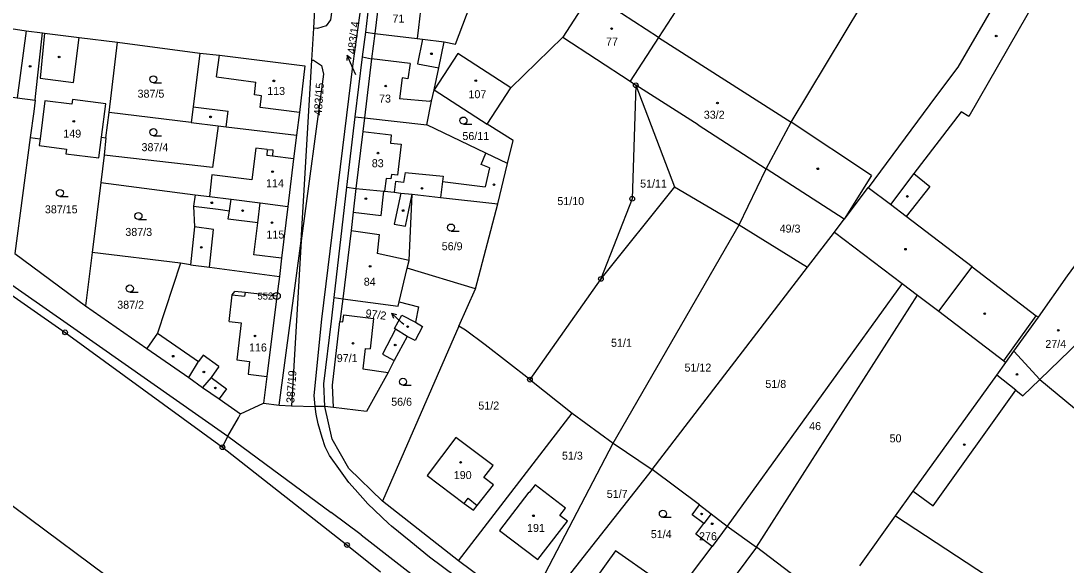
# Model space of a CAD drawing. Extents: x -758582 to -751794, y -998770 to -994350.
# Drawn here: x -756568.2 to -756346.2, y -997118.6 to -997002.8 of the extents above; entities that cross this region are included whole.
import ezdxf

# ---------------------------------------------------------------- set-up
doc = ezdxf.new("R2010")
doc.units = 0
for name, color, linetype in [('Hranice parcel', 7, 'Continuous'), ('Parcelní čísla', 7, 'Continuous'), ('Pop  PČ popisy', 7, 'Continuous'), ('Vnitřní kresba', 7, 'Continuous'), ('Značky bodu BP', 7, 'Continuous'), ('Značky budov', 7, 'Continuous'), ('Značky kultur', 7, 'Continuous')]:
    doc.layers.add(name, color=color, linetype=linetype)

msp = doc.modelspace()

# ---------------------------------------------------------------- linework, layer by layer
at = {"layer": 'Hranice parcel'}
for p, q in [((-756417.51, -996982.73), (-756432.81, -997006.39)), ((-756506.01, -997004.39), (-756505.25, -996991.53)), ((-756494.98, -997005.23), (-756493.39, -996992.17)), ((-756447.15, -996997.03), (-756453.13, -997006.3)), ((-756432.81, -997006.39), (-756447.15, -996997.03)), ((-756506.42, -997011.18), (-756506.01, -997004.39)), ((-756505.22, -997004.47), (-756506.01, -997004.39)), ((-756549.47, -997022.32), (-756547.7, -997007.37)), ((-756547.7, -997007.37), (-756530.23, -997009.69)), ((-756464.14, -997017.05), (-756453.13, -997006.3)), ((-756453.13, -997006.3), (-756438.79, -997015.63)), ((-756432.81, -997006.39), (-756438.79, -997015.63)), ((-756508.7, -997049.64), (-756506.42, -997011.18)), ((-756506.42, -997011.18), (-756506.05, -997011.22)), ((-756503.98, -997014.17), (-756508.7, -997049.64)), ((-756438.79, -997015.63), (-756437.6, -997016.55)), ((-756437.6, -997016.55), (-756429.4, -997038.12)), ((-756480.44, -997017.52), (-756469.17, -997024.82)), ((-756469.17, -997024.82), (-756464.14, -997017.05)), ((-756550.16, -997027.69), (-756549.47, -997022.32)), ((-756532.05, -997024.47), (-756549.47, -997022.32)), ((-756498.98, -997038.17), (-756497.2, -997023.25)), ((-756532.05, -997024.47), (-756526.34, -997025.19)), ((-756566.24, -997027.66), (-756569.51, -997052.33)), ((-756550.16, -997027.69), (-756550.56, -997031.37)), ((-756550.56, -997031.37), (-756551.24, -997037.22)), ((-756466.88, -997041.77), (-756464.84, -997033.14)), ((-756415.62, -997046.18), (-756409.91, -997034.27)), ((-756393.35, -997045.03), (-756409.91, -997034.27)), ((-756551.24, -997037.22), (-756553.1, -997052.08)), ((-756551.24, -997037.22), (-756531.19, -997039.83)), ((-756501.68, -997061.67), (-756498.98, -997038.17)), ((-756429.4, -997038.12), (-756445, -997057.71)), ((-756429.4, -997038.12), (-756415.62, -997046.18)), ((-756471.64, -997059.82), (-756466.88, -997041.77)), ((-756395.39, -997047.77), (-756393.35, -997045.03)), ((-756442.4, -997092.63), (-756415.62, -997046.18)), ((-756415.62, -997046.18), (-756401.13, -997055.24)), ((-756401.13, -997055.24), (-756395.39, -997047.77)), ((-756395.39, -997047.77), (-756381, -997058.7)), ((-756513.35, -997084.58), (-756508.7, -997049.64)), ((-756508.7, -997049.64), (-756510.78, -997084.67)), ((-756569.51, -997052.33), (-756554.48, -997063.43)), ((-756553.1, -997052.08), (-756554.48, -997063.43)), ((-756534.33, -997054.39), (-756553.1, -997052.08)), ((-756532.18, -997054.72), (-756534.33, -997054.39)), ((-756487.87, -997062.59), (-756486.15, -997055.41)), ((-756471.64, -997059.82), (-756486.15, -997055.41)), ((-756434.13, -997098.21), (-756401.13, -997055.24)), ((-756445, -997057.71), (-756460.09, -997079.13)), ((-756381, -997058.7), (-756418.18, -997110.31)), ((-756381, -997058.7), (-756377.77, -997061.15)), ((-756475.22, -997067.73), (-756471.64, -997059.82)), ((-756411.94, -997114.72), (-756377.77, -997061.15)), ((-756554.48, -997063.43), (-756541.49, -997072.51)), ((-756475.22, -997067.73), (-756491.43, -997104.95)), ((-756358.97, -997075.46), (-756357.28, -997073.1)), ((-756460.09, -997079.13), (-756451.13, -997086.22)), ((-756505.7, -997084.83), (-756505.91, -997082.48)), ((-756521.57, -997086.38), (-756516.72, -997084.15)), ((-756516.72, -997084.15), (-756513.35, -997084.58)), ((-756513.35, -997084.58), (-756510.78, -997084.67)), ((-756510.78, -997084.67), (-756505.7, -997084.83)), ((-756505.54, -997084.84), (-756505.7, -997084.83)), ((-756505.48, -997086.5), (-756505.7, -997084.83)), ((-756503.7, -997084.83), (-756505.54, -997084.84)), ((-756475.24, -997117.66), (-756451.13, -997086.22)), ((-756451.13, -997086.22), (-756442.4, -997092.63)), ((-756460.98, -997128.22), (-756442.4, -997092.63)), ((-756442.4, -997092.63), (-756434.13, -997098.21)), ((-756434.13, -997098.21), (-756458.94, -997129.73)), ((-756424.1, -997105.75), (-756434.13, -997098.21)), ((-756475.24, -997117.66), (-756491.43, -997104.95)), ((-756418.18, -997110.31), (-756421.39, -997114.61)), ((-756418.18, -997110.31), (-756411.94, -997114.72)), ((-756411.94, -997114.72), (-756429.96, -997138.98)), ((-756429.07, -997124.71), (-756421.39, -997114.61)), ((-756395.88, -997127), (-756411.94, -997114.72)), ((-756460.98, -997128.22), (-756475.24, -997117.66))]:
    msp.add_line(p, q, dxfattribs=at)
for points in [[(-756505.91, -997082.48), (-756504.31, -997066.28), (-756497.65, -997011.94), (-756489.18, -996950.57), (-756484.5, -996919.25), (-756483.21, -996916.98), (-756481.43, -996916.16), (-756480.35, -996916.32)], [(-756491.79, -996915.73), (-756490.91, -996917.25), (-756490.67, -996918.83), (-756494.43, -996944.72), (-756502.43, -997002.63), (-756503.35, -997003.89), (-756505.22, -997004.47)], [(-756409.91, -997034.27), (-756404.57, -997024.41), (-756389.59, -996999.41), (-756377.04, -996979.5), (-756367.11, -996964.62)], [(-756347.1, -996977.98), (-756353.53, -996987.41), (-756359.21, -996995.73), (-756359.35, -996995.69), (-756369.17, -997012.71), (-756373.93, -997019.02), (-756388.2, -997038.37), (-756388.32, -997038.28), (-756393.35, -997045.03)], [(-756511.29, -997149.76), (-756605.35, -997079.76), (-756678.22, -997025.53), (-756659.07, -996996.26)], [(-756659.07, -996996.26), (-756623.16, -997023.25), (-756589.48, -997047.67), (-756558.85, -997069.07), (-756525.41, -997093.51)], [(-756478.32, -997007.27), (-756475.89, -997007.79), (-756471.2, -996995.38)], [(-756580.51, -997003.23), (-756570.33, -997004.49), (-756567.14, -997004.98), (-756563.62, -997005.4)], [(-756565.22, -997019.72), (-756565.12, -997018.94), (-756563.62, -997005.4)], [(-756563.62, -997005.4), (-756563.25, -997005.45), (-756555.88, -997006.36), (-756547.7, -997007.37)], [(-756497.2, -997023.25), (-756495.64, -997010.51), (-756494.98, -997005.23)], [(-756494.98, -997005.23), (-756493.05, -997005.53), (-756484.05, -997006.59), (-756482.92, -997006.73), (-756478.32, -997007.27)], [(-756480.44, -997017.52), (-756479.46, -997012.8), (-756478.32, -997007.27)], [(-756530.23, -997009.69), (-756531.62, -997021.09), (-756532.05, -997024.47)], [(-756530.23, -997009.69), (-756526.05, -997010.17), (-756507.91, -997012.44), (-756509.07, -997022.32), (-756509.67, -997027.17)], [(-756464.14, -997017.05), (-756475.41, -997009.75), (-756480.44, -997017.52)], [(-756506.05, -997011.22), (-756504.39, -997012.3), (-756503.98, -997014.17)], [(-756437.6, -997016.55), (-756438.36, -997040.68), (-756445, -997057.71)], [(-756582.38, -997017.35), (-756576.86, -997018.12), (-756569.02, -997019.2), (-756565.22, -997019.72)], [(-756482.03, -997024.95), (-756480.98, -997019.94), (-756480.44, -997017.52)], [(-756565.22, -997019.72), (-756565.51, -997022.09), (-756566.24, -997027.66)], [(-756497.2, -997023.25), (-756495.22, -997023.45), (-756482.03, -997024.95)], [(-756526.34, -997025.19), (-756527.54, -997033.99), (-756550.56, -997031.37)], [(-756526.34, -997025.19), (-756524.64, -997025.4), (-756509.67, -997027.17)], [(-756464.84, -997033.14), (-756469.49, -997030.96), (-756482.03, -997024.95)], [(-756464.84, -997033.14), (-756463.68, -997028.31), (-756469.17, -997024.82)], [(-756566.24, -997027.66), (-756564.17, -997027.92), (-756564.35, -997029.37), (-756558.58, -997030.1), (-756558.7, -997031.1), (-756551.65, -997031.97), (-756551.09, -997027.55), (-756550.16, -997027.69)], [(-756509.67, -997027.17), (-756510.29, -997032.19), (-756511.51, -997042.28)], [(-756498.98, -997038.17), (-756497.05, -997038.46), (-756491.1, -997039.08), (-756490.99, -997039.06), (-756488.91, -997039.28), (-756487.49, -997039.45), (-756485.08, -997039.69)], [(-756357.28, -997073.1), (-756352.06, -997065.83), (-756345.87, -997057.06), (-756331.94, -997038.01)], [(-756531.19, -997039.83), (-756531.55, -997042.25), (-756531.36, -997046.67), (-756532.18, -997054.72)], [(-756531.19, -997039.83), (-756528.18, -997040.18), (-756523.55, -997040.76), (-756517.41, -997041.54), (-756511.51, -997042.28)], [(-756486.15, -997055.41), (-756485.75, -997053.76), (-756485.08, -997039.69)], [(-756485.08, -997039.69), (-756479.06, -997040.38), (-756466.88, -997041.77)], [(-756511.51, -997042.28), (-756512.86, -997053.31), (-756513.27, -997057.18)], [(-756534.33, -997054.39), (-756539.23, -997069.22), (-756541.49, -997072.51)], [(-756532.18, -997054.72), (-756528.18, -997055.18), (-756513.27, -997057.18)], [(-756513.27, -997057.18), (-756513.88, -997061.35), (-756515.96, -997078.47), (-756516.72, -997084.15)], [(-756377.77, -997061.15), (-756373.22, -997064.6), (-756359.38, -997075.15), (-756358.97, -997075.46)], [(-756503.7, -997084.83), (-756503.88, -997079.99), (-756502.26, -997066.67), (-756501.68, -997061.67)], [(-756501.68, -997061.67), (-756499.82, -997061.92), (-756488.09, -997063.5), (-756487.87, -997062.59)], [(-756487.87, -997062.59), (-756483.78, -997063.68), (-756484.4, -997066.94)], [(-756486.15, -997069.92), (-756488.63, -997068.36), (-756488.86, -997068.23), (-756487.34, -997065.43), (-756484.4, -997066.94)], [(-756484.4, -997066.94), (-756482.95, -997067.81), (-756484.51, -997070.77), (-756486.15, -997069.92)], [(-756460.09, -997079.13), (-756469.62, -997071.76), (-756473.77, -997068.63), (-756475.22, -997067.73)], [(-756486.15, -997069.92), (-756488.92, -997075.07), (-756490.21, -997077.58), (-756494.78, -997085.93), (-756501.86, -997085.08), (-756503.7, -997084.83)], [(-756541.49, -997072.51), (-756532.58, -997078.7), (-756529.64, -997080.79), (-756526.13, -997083.23), (-756521.57, -997086.38)], [(-756357.28, -997073.1), (-756351.78, -997079.1), (-756335.39, -997092.6)], [(-756390.02, -997118.71), (-756382.46, -997108.08), (-756378.64, -997102.86), (-756360.92, -997078.17), (-756358.97, -997075.46)], [(-756491.43, -997104.95), (-756498.57, -997098), (-756502.11, -997091.78), (-756503.7, -997084.83)], [(-756525.41, -997093.51), (-756524.25, -997091.17), (-756521.99, -997087.25), (-756521.57, -997086.38)], [(-756475.88, -997120.99), (-756481.44, -997116.84), (-756485.39, -997113.62), (-756489.53, -997110.26), (-756490.16, -997109.74), (-756494.5, -997105.5), (-756497.21, -997102.5), (-756498.54, -997100.98), (-756500.35, -997098.51), (-756502.66, -997095.24), (-756503.61, -997093.38), (-756504.25, -997091.44), (-756505.08, -997088.52), (-756505.48, -997086.5)], [(-756467.91, -997097.36), (-756475.85, -997091.4), (-756481.95, -997099.54), (-756474.08, -997105.45), (-756472.05, -997106.88), (-756471.27, -997105.89), (-756467.82, -997101.51), (-756469.87, -997099.93), (-756467.91, -997097.36)], [(-756525.41, -997093.51), (-756498.96, -997114.28), (-756491.81, -997120)], [(-756460.23, -997103.1), (-756460.33, -997103.04), (-756466.53, -997111.18), (-756458.43, -997117.37), (-756452.1, -997109.22), (-756453.71, -997108.03), (-756452.56, -997106.47), (-756458.95, -997101.48), (-756460.23, -997103.1)], [(-756421.39, -997114.61), (-756424.88, -997111.96), (-756423.18, -997109.71), (-756425.64, -997107.85), (-756424.1, -997105.75)], [(-756424.1, -997105.75), (-756421.62, -997107.65), (-756418.18, -997110.31)], [(-756429.07, -997124.71), (-756433.6, -997121.37), (-756441.9, -997115.52), (-756448.6, -997124.83), (-756440.46, -997130.8), (-756438.63, -997132.04), (-756435.96, -997133.96)]]:
    msp.add_lwpolyline(points, dxfattribs=at)
at = {"layer": 'Pop  PČ popisy'}
for p, q in [((-756498.92, -997010.14), (-756498.97, -997011.26)), ((-756497.7, -997012.88), (-756498.92, -997010.14)), ((-756498.92, -997010.14), (-756498.06, -997010.85)), ((-756497.08, -997014.32), (-756497.7, -997012.88)), ((-756487.29, -997067.02), (-756489.52, -997065.01)), ((-756489.52, -997065.01), (-756488.44, -997065.31)), ((-756489.52, -997065.01), (-756489.11, -997066.05)), ((-756486.85, -997067.42), (-756487.29, -997067.02))]:
    msp.add_line(p, q, dxfattribs=at)
at = {"layer": 'Vnitřní kresba'}
for p, q in [((-756348.4, -996990.93), (-756366.86, -997023.17)), ((-756491.76, -996994.93), (-756493.05, -997005.53)), ((-756483.11, -996998.71), (-756483.77, -997004.22)), ((-756567.14, -997004.98), (-756569.02, -997019.2)), ((-756563.25, -997005.45), (-756564.14, -997015.06)), ((-756493.05, -997005.53), (-756493.73, -997010.9)), ((-756483.77, -997004.22), (-756484.05, -997006.59)), ((-756557.03, -997015.93), (-756555.88, -997006.36)), ((-756482.92, -997006.73), (-756483.99, -997011.96)), ((-756432.81, -997006.39), (-756404.57, -997024.41)), ((-756526.69, -997014.76), (-756526.05, -997010.17)), ((-756495.64, -997010.51), (-756493.73, -997010.9)), ((-756493.73, -997010.9), (-756495.22, -997023.45)), ((-756485.57, -997011.9), (-756493.73, -997010.9)), ((-756485.57, -997011.9), (-756486.04, -997015.15)), ((-756483.99, -997011.96), (-756479.46, -997012.8)), ((-756564.14, -997015.06), (-756557.03, -997015.93)), ((-756526.69, -997014.76), (-756518.33, -997015.86)), ((-756518.63, -997018.59), (-756518.33, -997015.86)), ((-756487.25, -997014.98), (-756487.78, -997019.4)), ((-756486.04, -997015.15), (-756487.25, -997014.98)), ((-756424.33, -997024.96), (-756437.6, -997016.55)), ((-756517.15, -997018.77), (-756518.63, -997018.59)), ((-756517.4, -997021.28), (-756517.15, -997018.77)), ((-756563.17, -997019.86), (-756564.17, -997027.92)), ((-756557.41, -997020.57), (-756563.17, -997019.86)), ((-756557.28, -997019.55), (-756557.41, -997020.57)), ((-756550.21, -997020.45), (-756557.28, -997019.55)), ((-756551.09, -997027.55), (-756550.21, -997020.45)), ((-756531.62, -997021.09), (-756524.23, -997022.01)), ((-756509.07, -997022.32), (-756517.4, -997021.28)), ((-756481.35, -997020.01), (-756487.78, -997019.4)), ((-756481.31, -997019.86), (-756481.35, -997020.01)), ((-756480.98, -997019.94), (-756481.31, -997019.86)), ((-756524.64, -997025.4), (-756524.23, -997022.01)), ((-756495.22, -997023.45), (-756495.6, -997026.4)), ((-756368.49, -997022.16), (-756378.51, -997035.32)), ((-756366.86, -997023.17), (-756368.49, -997022.16)), ((-756424.33, -997024.96), (-756409.91, -997034.27)), ((-756387.49, -997035.69), (-756404.57, -997024.41)), ((-756495.6, -997026.4), (-756497.05, -997038.46)), ((-756495.6, -997026.4), (-756489.57, -997027.1)), ((-756489.57, -997027.1), (-756489.74, -997028.84)), ((-756518.33, -997029.88), (-756519.19, -997036.63)), ((-756515.9, -997030.16), (-756518.33, -997029.88)), ((-756515.9, -997030.16), (-756516.02, -997031.47)), ((-756515.9, -997030.16), (-756514.74, -997030.3)), ((-756489.74, -997028.84), (-756487.48, -997029.07)), ((-756487.48, -997029.07), (-756488.25, -997035.64)), ((-756514.82, -997031.64), (-756516.02, -997031.47)), ((-756514.74, -997030.3), (-756514.82, -997031.64)), ((-756510.29, -997032.19), (-756514.82, -997031.64)), ((-756470.47, -997033.35), (-756469.49, -997030.96)), ((-756468.67, -997034.12), (-756470.47, -997033.35)), ((-756468.67, -997034.12), (-756469.63, -997038.11)), ((-756527.67, -997035.56), (-756528.18, -997040.18)), ((-756519.19, -997036.63), (-756527.67, -997035.56)), ((-756490.67, -997036.36), (-756490.99, -997039.06)), ((-756489.62, -997036.46), (-756490.67, -997036.36)), ((-756489.52, -997035.49), (-756489.62, -997036.46)), ((-756488.25, -997035.64), (-756489.52, -997035.49)), ((-756486.57, -997035.07), (-756486.97, -997037.19)), ((-756486.57, -997035.07), (-756478.52, -997035.88)), ((-756478.52, -997035.88), (-756478.66, -997037.03)), ((-756387.49, -997035.69), (-756393.35, -997045.03)), ((-756378.51, -997035.32), (-756383.52, -997041.9)), ((-756378.51, -997035.32), (-756375.12, -997038.09)), ((-756497.05, -997038.46), (-756497.63, -997043.54)), ((-756488.67, -997037.01), (-756488.91, -997039.28)), ((-756486.97, -997037.19), (-756488.67, -997037.01)), ((-756478.66, -997037.03), (-756479.06, -997040.38)), ((-756478.66, -997037.03), (-756469.63, -997038.11)), ((-756383.52, -997041.9), (-756388.2, -997038.37)), ((-756375.12, -997038.09), (-756380.14, -997044.45)), ((-756523.91, -997043.2), (-756523.55, -997040.76)), ((-756491.72, -997044.2), (-756491.1, -997039.08)), ((-756487.49, -997039.45), (-756488.94, -997046.07)), ((-756486.54, -997046.52), (-756485.08, -997039.69)), ((-756531.55, -997042.25), (-756526.31, -997042.9)), ((-756526.31, -997042.9), (-756523.91, -997043.2)), ((-756524.17, -997044.98), (-756523.91, -997043.2)), ((-756517.93, -997045.76), (-756517.41, -997041.54)), ((-756380.14, -997044.45), (-756383.52, -997041.9)), ((-756517.93, -997045.76), (-756524.17, -997044.98)), ((-756497.63, -997043.54), (-756498.06, -997047.44)), ((-756497.63, -997043.54), (-756491.72, -997044.2)), ((-756366.15, -997055.11), (-756380.14, -997044.45)), ((-756588.27, -997046.37), (-756557.73, -997067.69)), ((-756527.33, -997047.2), (-756531.36, -997046.67)), ((-756528.18, -997055.18), (-756527.33, -997047.2)), ((-756518.77, -997052.59), (-756517.93, -997045.76)), ((-756498.06, -997047.44), (-756499.82, -997061.92)), ((-756498.06, -997047.44), (-756492.11, -997048.25)), ((-756488.94, -997046.07), (-756486.54, -997046.52)), ((-756492.11, -997048.25), (-756492.53, -997052.28)), ((-756485.75, -997053.76), (-756492.53, -997052.28)), ((-756512.86, -997053.31), (-756518.77, -997052.59)), ((-756373.22, -997064.6), (-756366.15, -997055.11)), ((-756366.15, -997055.11), (-756352.53, -997065.53)), ((-756524.02, -997066.77), (-756523.34, -997061.07)), ((-756523.34, -997061.07), (-756522.81, -997060.37)), ((-756523.34, -997061.07), (-756520.73, -997061.37)), ((-756520.62, -997060.58), (-756522.81, -997060.37)), ((-756520.62, -997060.58), (-756520.73, -997061.37)), ((-756513.88, -997061.35), (-756520.62, -997060.58)), ((-756499.82, -997061.92), (-756500.5, -997066.79)), ((-756499.85, -997066.87), (-756499.63, -997065.33)), ((-756499.63, -997065.33), (-756493.33, -997066.13)), ((-756359.38, -997075.15), (-756352.53, -997065.53)), ((-756352.53, -997065.53), (-756352.06, -997065.83)), ((-756557.73, -997067.69), (-756524.25, -997091.17)), ((-756524.02, -997066.77), (-756521.44, -997067.08)), ((-756521.44, -997067.08), (-756522.35, -997074.91)), ((-756502.05, -997080.27), (-756500.5, -997066.79)), ((-756500.5, -997066.79), (-756499.85, -997066.87)), ((-756493.33, -997066.13), (-756494.07, -997072.59)), ((-756351.78, -997079.1), (-756338.82, -997066.56)), ((-756539.23, -997069.22), (-756530.54, -997075.27)), ((-756488.63, -997068.36), (-756491.41, -997073.74)), ((-756529.52, -997073.95), (-756530.54, -997075.27)), ((-756526.17, -997076.34), (-756529.52, -997073.95)), ((-756495.1, -997072.48), (-756495.6, -997076.81)), ((-756495.1, -997072.48), (-756494.07, -997072.59)), ((-756491.41, -997073.74), (-756488.92, -997075.07)), ((-756532.58, -997078.7), (-756530.54, -997075.27)), ((-756526.17, -997076.34), (-756527.79, -997078.68)), ((-756522.35, -997074.91), (-756519.69, -997075.29)), ((-756519.69, -997075.29), (-756519.98, -997077.99)), ((-756495.6, -997076.81), (-756490.21, -997077.58)), ((-756527.79, -997078.68), (-756529.64, -997080.79)), ((-756527.79, -997078.68), (-756524.59, -997081.08)), ((-756519.98, -997077.99), (-756515.96, -997078.47)), ((-756356.83, -997081.38), (-756360.92, -997078.17)), ((-756524.59, -997081.08), (-756526.13, -997083.23)), ((-756501.86, -997085.08), (-756502.05, -997080.27)), ((-756355.34, -997082.55), (-756351.78, -997079.1)), ((-756374.39, -997105.98), (-756356.83, -997081.38)), ((-756356.83, -997081.38), (-756355.34, -997082.55)), ((-756524.25, -997091.17), (-756502.3, -997107.39)), ((-756378.64, -997102.86), (-756374.39, -997105.98)), ((-756474.08, -997105.45), (-756473.23, -997104.35)), ((-756473.23, -997104.35), (-756471.27, -997105.89)), ((-756495.94, -997112.09), (-756502.3, -997107.39)), ((-756421.62, -997107.65), (-756423.18, -997109.71)), ((-756382.46, -997108.08), (-756332.4, -997140.77)), ((-756495.94, -997112.09), (-756463.66, -997137.27))]:
    msp.add_line(p, q, dxfattribs=at)
at = {"layer": 'Značky bodu BP'}
for centre, radius in [((-756437.6, -997016.55), 0.5), ((-756437.6, -997016.55), 0.0303), ((-756438.36, -997040.68), 0.5), ((-756438.36, -997040.68), 0.0303), ((-756445, -997057.71), 0.5), ((-756445, -997057.71), 0.0303), ((-756513.88, -997061.35), 0.75), ((-756513.88, -997061.35), 0.03), ((-756558.85, -997069.07), 0.5), ((-756558.85, -997069.07), 0.0303), ((-756460.09, -997079.13), 0.5), ((-756460.09, -997079.13), 0.0303), ((-756525.41, -997093.51), 0.5), ((-756525.41, -997093.51), 0.0303), ((-756498.96, -997114.28), 0.5), ((-756498.96, -997114.28), 0.0303)]:
    msp.add_circle(centre, radius, dxfattribs=at)
at = {"layer": 'Značky budov'}
for centre in [(-756442.74, -997004.49), (-756361.03, -997006.08), (-756481.02, -997009.84), (-756566.28, -997012.51), (-756560.12, -997010.51), (-756514.49, -997015.6), (-756490.73, -997016.71), (-756471.59, -997015.56), (-756420.25, -997020.31), (-756527.94, -997023.26), (-756557, -997024.2), (-756492.38, -997030.97), (-756398.94, -997034.3), (-756514.78, -997034.91), (-756483.02, -997038.46), (-756467.73, -997037.68), (-756494.95, -997040.66), (-756379.9, -997040.17), (-756527.68, -997041.52), (-756521.13, -997043.19), (-756487.04, -997043.18), (-756514.88, -997045.75), (-756529.92, -997051), (-756380.3, -997051.4), (-756494.05, -997055.05), (-756363.47, -997065.11), (-756486.07, -997067.86), (-756518.5, -997069.83), (-756347.83, -997068.63), (-756497.67, -997071.39), (-756488.72, -997071.77), (-756535.89, -997074.14), (-756529.37, -997077.49), (-756356.62, -997078.03), (-756526.92, -997080.9), (-756367.81, -997092.95), (-756474.81, -997096.71), (-756459.34, -997108.07), (-756423.62, -997107.69), (-756421.36, -997109.77)]:
    msp.add_circle(centre, 0.175, dxfattribs=at)
at = {"layer": 'Značky kultur'}
for p, q in [((-756540.09, -997016.01), (-756538.34, -997016.01)), ((-756474.22, -997024.79), (-756472.47, -997024.79)), ((-756540.09, -997027.26), (-756538.34, -997027.26)), ((-756559.95, -997040.18), (-756558.2, -997040.18)), ((-756543.27, -997045.09), (-756541.52, -997045.09)), ((-756476.86, -997047.54), (-756475.11, -997047.54)), ((-756545.1, -997060.5), (-756543.35, -997060.5)), ((-756487.06, -997080.32), (-756485.31, -997080.32)), ((-756431.84, -997108.39), (-756430.09, -997108.39))]:
    msp.add_line(p, q, dxfattribs=at)
for centre in [(-756540.09, -997015.26), (-756474.22, -997024.04), (-756540.09, -997026.51), (-756559.95, -997039.43), (-756543.27, -997044.34), (-756476.86, -997046.79), (-756545.1, -997059.75), (-756487.06, -997079.57), (-756431.84, -997107.64)]:
    msp.add_circle(centre, 0.75, dxfattribs=at)

# ---------------------------------------------------------------- texts
at = {"layer": 'Parcelní čísla'}
for s, rotation, p in [('483/14', 83, (-756497.21, -997009.97)), ('483/15', 86, (-756504.33, -997023.01)), ('97/2', 352, (-756495.11, -997065.8)), ('387/19', 86, (-756510.17, -997084.16))]:
    msp.add_text(s, height=1.7, rotation=rotation, dxfattribs=at).set_placement(p)
for s, p in [('71', (-756489.3, -997003.2)), ('77', (-756443.92, -997008.1)), ('387/5', (-756543.45, -997019.17)), ('113', (-756515.91, -997018.6)), ('73', (-756492.15, -997020.22)), ('107', (-756473.15, -997019.29)), ('33/2', (-756423.15, -997023.65)), ('149', (-756559.23, -997027.67)), ('56/11', (-756474.44, -997028.18)), ('387/4', (-756542.61, -997030.55)), ('83', (-756493.69, -997033.96)), ('114', (-756516.16, -997038.22)), ('51/11', (-756436.68, -997038.29)), ('51/10', (-756454.26, -997042.01)), ('387/15', (-756563.14, -997043.76)), ('387/3', (-756546.05, -997048.57)), ('115', (-756516.07, -997049.12)), ('49/3', (-756407.04, -997047.86)), ('56/9', (-756478.83, -997051.61)), ('84', (-756495.39, -997059.15)), ('387/2', (-756547.77, -997064.05)), ('116', (-756519.77, -997073.14)), ('51/1', (-756442.86, -997072.14)), ('27/4', (-756350.59, -997072.39)), ('97/1', (-756501.13, -997075.39)), ('51/12', (-756427.25, -997077.41)), ('51/8', (-756410.07, -997080.89)), ('56/6', (-756489.57, -997084.68)), ('51/2', (-756471.05, -997085.49)), ('46', (-756400.77, -997089.85)), ('50', (-756383.68, -997092.46)), ('51/3', (-756453.28, -997096.14)), ('190', (-756476.27, -997100.26)), ('51/7', (-756443.77, -997104.27)), ('191', (-756460.7, -997111.51)), ('51/4', (-756434.41, -997112.82)), ('276', (-756424.16, -997113.27))]:
    msp.add_text(s, height=1.7, dxfattribs=at).set_placement(p)
at = {"layer": 'Značky bodu BP'}
msp.add_text('552', height=1.5, dxfattribs=at).set_placement((-756517.98, -997062.1))

doc.saveas('drawing.dxf')
